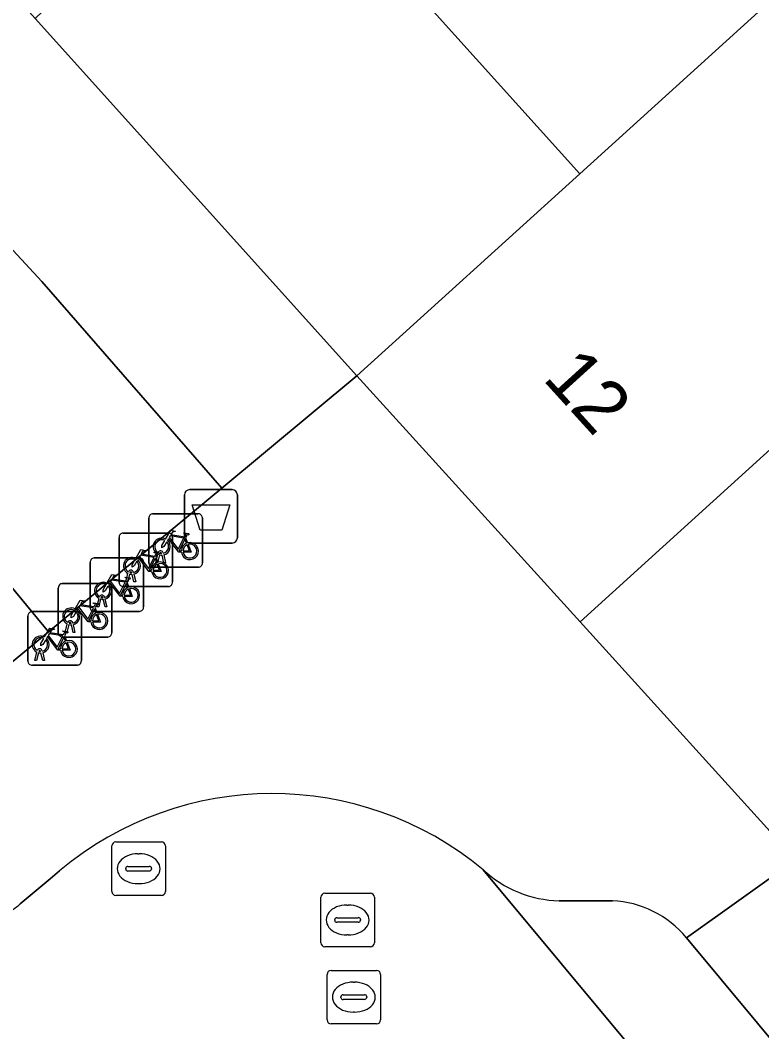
# Model space of a CAD drawing. Extents: x 159039 to 160102, y 381214 to 382524.
# Drawn here: x 159694.11 to 159707.98, y 381973.2 to 381992.12 of the extents above; entities that cross this region are included whole.
import ezdxf

# ---------------------------------------------------------------- set-up
doc = ezdxf.new("R2010")
doc.units = 0
for name, color, linetype in [('IMGEO_Afvalbak', 7, 'Continuous'), ('IMGEO_Fietsenrek', 7, 'Continuous'), ('IMGEO_Groenvoorziening', 7, 'Continuous'), ('IMGEO_Pand', 7, 'Continuous'), ('IMGEO_Pand_nummerreeks', 7, 'Continuous'), ('IMGEO_Parkeervlak_open', 7, 'Continuous'), ('IMGEO_Rijbaan_lokaal_open', 7, 'Continuous'), ('IMGEO_Rioolput', 7, 'Continuous'), ('IMGEO_Voetpad_gesloten', 7, 'Continuous'), ('IMGEO_Voetpad_open', 7, 'Continuous')]:
    doc.layers.add(name, color=color, linetype=linetype)

msp = doc.modelspace()

# ---------------------------------------------------------------- linework, layer by layer
at = {"layer": 'IMGEO_Afvalbak'}
for p, q in [((159697.18, 381982.437), (159697.18, 381983.237)), ((159697.18, 381983.237), (159697.18, 381982.437)), ((159697.28, 381983.337), (159698.07, 381983.337)), ((159698.07, 381983.337), (159697.28, 381983.337)), ((159698.17, 381983.237), (159698.17, 381982.437)), ((159698.17, 381982.437), (159698.17, 381983.237)), ((159698.07, 381982.337), (159697.28, 381982.337)), ((159697.28, 381982.337), (159698.07, 381982.337))]:
    msp.add_line(p, q, dxfattribs=at)
msp.add_lwpolyline([(159697.323, 381983.051), (159698.027, 381983.051), (159697.878, 381982.581), (159697.472, 381982.581), (159697.323, 381983.051)], dxfattribs=at)
for centre, start, end in [((159697.28, 381983.237), 90, 180), ((159697.28, 381983.237), 90, 180), ((159698.07, 381983.237), 0, 90), ((159698.07, 381983.237), 360, 90), ((159697.28, 381982.437), 180, 270), ((159697.28, 381982.437), 180, 270), ((159698.07, 381982.437), 270, 0), ((159698.07, 381982.437), 270, 0)]:
    msp.add_arc(centre, 0.1, start, end, dxfattribs=at)
at = {"layer": 'IMGEO_Fietsenrek'}
for p, q in [((159696.591, 381982.886), (159697.432, 381982.886)), ((159697.432, 381982.886), (159696.591, 381982.886)), ((159696.516, 381981.961), (159696.516, 381982.802)), ((159696.516, 381982.802), (159696.516, 381981.961)), ((159697.516, 381982.811), (159697.516, 381981.97)), ((159697.516, 381981.97), (159697.516, 381982.811)), ((159696.033, 381982.525), (159696.874, 381982.525)), ((159696.874, 381982.525), (159696.033, 381982.525)), ((159695.958, 381981.6), (159695.958, 381982.441)), ((159695.958, 381982.441), (159695.958, 381981.6)), ((159696.958, 381982.45), (159696.958, 381981.609)), ((159696.958, 381981.609), (159696.958, 381982.45)), ((159697.203, 381982.435), (159697.239, 381982.34)), ((159696.643, 381981.97), (159696.682, 381982.13)), ((159696.712, 381982.118), (159696.677, 381981.97)), ((159696.754, 381982.142), (159696.753, 381982.146)), ((159696.795, 381981.97), (159696.761, 381982.112)), ((159696.785, 381982.153), (159696.786, 381982.146)), ((159696.793, 381982.116), (159696.828, 381981.97)), ((159695.417, 381981.134), (159695.417, 381981.975)), ((159695.417, 381981.975), (159695.417, 381981.134)), ((159695.492, 381982.059), (159696.333, 381982.059)), ((159696.333, 381982.059), (159695.492, 381982.059)), ((159696.417, 381981.984), (159696.417, 381981.143)), ((159696.417, 381981.143), (159696.417, 381981.984)), ((159696.677, 381981.97), (159696.643, 381981.97)), ((159696.645, 381982.074), (159696.681, 381981.979)), ((159696.828, 381981.97), (159696.795, 381981.97)), ((159696.085, 381981.609), (159696.124, 381981.769)), ((159696.154, 381981.757), (159696.119, 381981.609)), ((159696.196, 381981.781), (159696.195, 381981.785)), ((159696.237, 381981.609), (159696.203, 381981.751)), ((159696.227, 381981.792), (159696.228, 381981.785)), ((159696.235, 381981.755), (159696.27, 381981.609)), ((159697.441, 381981.886), (159696.6, 381981.886)), ((159696.6, 381981.886), (159697.441, 381981.886)), ((159694.897, 381981.579), (159695.738, 381981.579)), ((159695.738, 381981.579), (159694.897, 381981.579)), ((159696.883, 381981.525), (159696.042, 381981.525)), ((159696.042, 381981.525), (159696.883, 381981.525)), ((159696.119, 381981.609), (159696.085, 381981.609)), ((159696.104, 381981.608), (159696.14, 381981.513)), ((159696.27, 381981.609), (159696.237, 381981.609)), ((159694.822, 381980.654), (159694.822, 381981.495)), ((159694.822, 381981.495), (159694.822, 381980.654)), ((159695.686, 381981.326), (159695.687, 381981.319)), ((159695.822, 381981.504), (159695.822, 381980.663)), ((159695.822, 381980.663), (159695.822, 381981.504)), ((159695.544, 381981.143), (159695.583, 381981.303)), ((159695.578, 381981.143), (159695.544, 381981.143)), ((159695.613, 381981.291), (159695.578, 381981.143)), ((159695.655, 381981.315), (159695.654, 381981.319)), ((159695.696, 381981.143), (159695.662, 381981.285)), ((159695.694, 381981.289), (159695.729, 381981.143)), ((159695.729, 381981.143), (159695.696, 381981.143)), ((159694.253, 381980.129), (159694.253, 381980.97)), ((159694.253, 381980.97), (159694.253, 381980.129)), ((159694.328, 381981.054), (159695.169, 381981.054)), ((159695.169, 381981.054), (159694.328, 381981.054)), ((159695.253, 381980.979), (159695.253, 381980.138)), ((159695.253, 381980.138), (159695.253, 381980.979)), ((159696.342, 381981.059), (159695.501, 381981.059)), ((159695.501, 381981.059), (159696.342, 381981.059)), ((159695.509, 381981.128), (159695.545, 381981.033)), ((159694.949, 381980.663), (159694.988, 381980.823)), ((159695.018, 381980.811), (159694.983, 381980.663)), ((159695.06, 381980.835), (159695.059, 381980.839)), ((159695.101, 381980.663), (159695.067, 381980.805)), ((159695.091, 381980.846), (159695.092, 381980.839)), ((159695.099, 381980.809), (159695.134, 381980.663)), ((159695.747, 381980.579), (159694.906, 381980.579)), ((159694.906, 381980.579), (159695.747, 381980.579)), ((159694.94, 381980.603), (159694.976, 381980.508)), ((159694.983, 381980.663), (159694.949, 381980.663)), ((159695.134, 381980.663), (159695.101, 381980.663)), ((159694.38, 381980.138), (159694.419, 381980.298)), ((159694.449, 381980.286), (159694.414, 381980.138)), ((159694.491, 381980.31), (159694.49, 381980.314)), ((159694.532, 381980.138), (159694.498, 381980.28)), ((159694.522, 381980.321), (159694.523, 381980.314)), ((159694.53, 381980.284), (159694.565, 381980.138)), ((159695.178, 381980.054), (159694.337, 381980.054)), ((159694.337, 381980.054), (159695.178, 381980.054)), ((159694.414, 381980.138), (159694.38, 381980.138)), ((159694.565, 381980.138), (159694.532, 381980.138))]:
    msp.add_line(p, q, dxfattribs=at)
for points in [[(159696.829, 381982.412), (159696.924, 381982.576), (159697.01, 381982.562), (159697.012, 381982.553), (159696.956, 381982.542), (159696.929, 381982.497), (159697.185, 381982.456)], [(159697.172, 381982.431), (159696.915, 381982.472), (159696.898, 381982.443), (159697.065, 381982.223), (159697.172, 381982.431)], [(159697.185, 381982.456), (159697.21, 381982.505), (159697.204, 381982.509), (159697.181, 381982.513), (159697.169, 381982.52), (159697.168, 381982.523), (159697.17, 381982.528), (159697.265, 381982.513), (159697.267, 381982.503), (159697.257, 381982.49), (159697.245, 381982.484), (159697.231, 381982.49), (159697.203, 381982.435)], [(159696.85, 381982.36), (159696.798, 381982.27), (159696.758, 381982.245), (159696.759, 381982.292), (159696.814, 381982.386)], [(159697.125, 381982.168), (159697.075, 381982.168), (159696.884, 381982.419), (159696.865, 381982.387)], [(159697.22, 381982.333), (159697.19, 381982.41), (159697.081, 381982.192), (159697.124, 381982.192)], [(159697.154, 381982.192), (159697.274, 381982.191), (159697.23, 381982.305)], [(159697.25, 381982.312), (159697.305, 381982.167), (159697.155, 381982.167)], [(159696.271, 381982.051), (159696.366, 381982.215), (159696.452, 381982.201), (159696.454, 381982.192), (159696.398, 381982.181), (159696.371, 381982.136), (159696.627, 381982.095)], [(159696.614, 381982.07), (159696.357, 381982.111), (159696.34, 381982.082), (159696.507, 381981.862), (159696.614, 381982.07)], [(159696.627, 381982.095), (159696.652, 381982.144), (159696.646, 381982.148), (159696.623, 381982.152), (159696.611, 381982.159), (159696.61, 381982.162), (159696.612, 381982.167), (159696.707, 381982.152), (159696.709, 381982.142), (159696.699, 381982.129), (159696.687, 381982.123), (159696.673, 381982.129), (159696.645, 381982.074)], [(159696.292, 381981.999), (159696.24, 381981.909), (159696.2, 381981.884), (159696.201, 381981.931), (159696.256, 381982.025)], [(159696.567, 381981.807), (159696.517, 381981.807), (159696.326, 381982.058), (159696.307, 381982.026)], [(159696.662, 381981.972), (159696.632, 381982.049), (159696.523, 381981.831), (159696.566, 381981.831)], [(159696.596, 381981.831), (159696.716, 381981.83), (159696.672, 381981.944)], [(159696.692, 381981.951), (159696.747, 381981.806), (159696.597, 381981.806)], [(159695.73, 381981.585), (159695.825, 381981.749), (159695.911, 381981.735), (159695.913, 381981.726), (159695.857, 381981.715), (159695.83, 381981.67), (159696.086, 381981.629)], [(159695.751, 381981.533), (159695.699, 381981.443), (159695.659, 381981.418), (159695.66, 381981.465), (159695.715, 381981.559)], [(159696.026, 381981.341), (159695.976, 381981.341), (159695.785, 381981.592), (159695.766, 381981.56)], [(159696.073, 381981.604), (159695.816, 381981.645), (159695.799, 381981.616), (159695.966, 381981.396), (159696.073, 381981.604)], [(159696.121, 381981.506), (159696.091, 381981.583), (159695.982, 381981.365), (159696.025, 381981.365)], [(159696.086, 381981.629), (159696.111, 381981.678), (159696.105, 381981.682), (159696.082, 381981.686), (159696.07, 381981.693), (159696.069, 381981.696), (159696.071, 381981.701), (159696.166, 381981.686), (159696.168, 381981.676), (159696.158, 381981.663), (159696.146, 381981.657), (159696.132, 381981.663), (159696.104, 381981.608)], [(159696.055, 381981.365), (159696.175, 381981.364), (159696.131, 381981.478)], [(159696.151, 381981.485), (159696.206, 381981.34), (159696.056, 381981.34)], [(159695.135, 381981.105), (159695.23, 381981.269), (159695.316, 381981.255), (159695.318, 381981.246), (159695.262, 381981.235), (159695.235, 381981.19), (159695.491, 381981.149)], [(159695.478, 381981.124), (159695.221, 381981.165), (159695.204, 381981.136), (159695.371, 381980.916), (159695.478, 381981.124)], [(159695.491, 381981.149), (159695.516, 381981.198), (159695.51, 381981.202), (159695.487, 381981.206), (159695.475, 381981.213), (159695.474, 381981.216), (159695.476, 381981.221), (159695.571, 381981.206), (159695.573, 381981.196), (159695.563, 381981.183), (159695.551, 381981.177), (159695.537, 381981.183), (159695.509, 381981.128)], [(159695.156, 381981.053), (159695.104, 381980.963), (159695.064, 381980.938), (159695.065, 381980.985), (159695.12, 381981.079)], [(159695.431, 381980.861), (159695.381, 381980.861), (159695.19, 381981.112), (159695.171, 381981.08)], [(159695.526, 381981.026), (159695.496, 381981.103), (159695.387, 381980.885), (159695.43, 381980.885)], [(159695.46, 381980.885), (159695.58, 381980.884), (159695.536, 381980.998)], [(159695.556, 381981.005), (159695.611, 381980.86), (159695.461, 381980.86)], [(159694.566, 381980.58), (159694.661, 381980.744), (159694.747, 381980.73), (159694.749, 381980.721), (159694.693, 381980.71), (159694.666, 381980.665), (159694.922, 381980.624)], [(159694.862, 381980.336), (159694.812, 381980.336), (159694.621, 381980.587), (159694.602, 381980.555)], [(159694.909, 381980.599), (159694.652, 381980.64), (159694.635, 381980.611), (159694.802, 381980.391), (159694.909, 381980.599)], [(159694.957, 381980.501), (159694.927, 381980.578), (159694.818, 381980.36), (159694.861, 381980.36)], [(159694.922, 381980.624), (159694.947, 381980.673), (159694.941, 381980.677), (159694.918, 381980.681), (159694.906, 381980.688), (159694.905, 381980.691), (159694.907, 381980.696), (159695.002, 381980.681), (159695.004, 381980.671), (159694.994, 381980.658), (159694.982, 381980.652), (159694.968, 381980.658), (159694.94, 381980.603)], [(159694.587, 381980.528), (159694.535, 381980.438), (159694.495, 381980.413), (159694.496, 381980.46), (159694.551, 381980.554)], [(159694.891, 381980.36), (159695.011, 381980.359), (159694.967, 381980.473)], [(159694.987, 381980.48), (159695.042, 381980.335), (159694.892, 381980.335)]]:
    msp.add_lwpolyline(points, dxfattribs=at)
for centre, radius, start, end in [((159696.594, 381982.808), 0.0779, 92.4484, 184.2845), ((159696.594, 381982.808), 0.0779, 92.4484, 184.2845), ((159697.438, 381982.808), 0.0779, 2.4484, 94.2845), ((159697.438, 381982.808), 0.0779, 2.4484, 94.2845), ((159696.036, 381982.447), 0.0779, 92.4484, 184.2845), ((159696.036, 381982.447), 0.0779, 92.4484, 184.2845), ((159696.88, 381982.447), 0.0779, 2.4484, 94.2845), ((159696.88, 381982.447), 0.0779, 2.4484, 94.2845), ((159696.756, 381982.271), 0.159, 62.6766, 242.1369), ((159696.756, 381982.271), 0.129, 63.3192, 238.903), ((159696.756, 381982.271), 0.129, 283.6043, 43.4302), ((159696.756, 381982.271), 0.159, 283.5766, 46.6042), ((159697.283, 381982.187), 0.159, 113.3408, 178.3217), ((159697.283, 381982.187), 0.159, 187.0065, 105.7708), ((159697.283, 381982.187), 0.129, 113.923, 177.9556), ((159697.283, 381982.187), 0.129, 188.6715, 104.5883), ((159696.736, 381982.142), 0.0499, 12.8025, 158.6934), ((159696.756, 381982.271), 0.159, 253.9967, 271.7867), ((159696.736, 381982.142), 0.0174, 12.8025, 163.4502), ((159696.756, 381982.271), 0.129, 253.415, 269.0204), ((159695.495, 381981.981), 0.0779, 92.4484, 184.2845), ((159695.495, 381981.981), 0.0779, 92.4484, 184.2845), ((159696.198, 381981.91), 0.159, 62.6766, 242.1369), ((159696.198, 381981.91), 0.129, 63.3192, 238.903), ((159696.198, 381981.91), 0.129, 283.6043, 43.4302), ((159696.198, 381981.91), 0.159, 283.5766, 46.6042), ((159696.339, 381981.981), 0.0779, 2.4484, 94.2845), ((159696.339, 381981.981), 0.0779, 2.4484, 94.2845), ((159696.594, 381981.964), 0.0779, 182.4484, 274.2845), ((159696.594, 381981.964), 0.0779, 182.4484, 274.2845), ((159696.725, 381981.826), 0.159, 113.3408, 178.3217), ((159696.725, 381981.826), 0.159, 187.0065, 105.7708), ((159696.725, 381981.826), 0.129, 113.923, 177.9556), ((159696.725, 381981.826), 0.129, 188.6715, 104.5883), ((159697.438, 381981.964), 0.0779, 272.4484, 4.2845), ((159697.438, 381981.964), 0.0779, 272.4484, 4.2845), ((159696.178, 381981.781), 0.0499, 12.8025, 158.6934), ((159696.198, 381981.91), 0.159, 253.9967, 271.7867), ((159696.178, 381981.781), 0.0174, 12.8025, 163.4502), ((159696.198, 381981.91), 0.129, 253.415, 269.0204), ((159694.9, 381981.501), 0.0779, 92.4484, 184.2845), ((159694.9, 381981.501), 0.0779, 92.4484, 184.2845), ((159695.657, 381981.444), 0.159, 62.6766, 242.1369), ((159695.657, 381981.444), 0.129, 63.3192, 238.903), ((159695.657, 381981.444), 0.129, 283.6043, 43.4302), ((159695.657, 381981.444), 0.159, 283.5766, 46.6042), ((159695.744, 381981.501), 0.0779, 2.4484, 94.2845), ((159695.744, 381981.501), 0.0779, 2.4484, 94.2845), ((159696.036, 381981.603), 0.0779, 182.4484, 274.2845), ((159696.036, 381981.603), 0.0779, 182.4484, 274.2845), ((159696.184, 381981.36), 0.159, 187.0065, 105.7708), ((159696.88, 381981.603), 0.0779, 272.4484, 4.2845), ((159696.88, 381981.603), 0.0779, 272.4484, 4.2845), ((159695.637, 381981.315), 0.0499, 12.8025, 158.6934), ((159695.637, 381981.315), 0.0174, 12.8025, 163.4502), ((159696.184, 381981.36), 0.159, 113.3408, 178.3217), ((159696.184, 381981.36), 0.129, 113.923, 177.9556), ((159696.184, 381981.36), 0.129, 188.6715, 104.5883), ((159695.657, 381981.444), 0.159, 253.9967, 271.7867), ((159695.657, 381981.444), 0.129, 253.415, 269.0204), ((159696.339, 381981.137), 0.0779, 272.4484, 4.2845), ((159696.339, 381981.137), 0.0779, 272.4484, 4.2845), ((159694.331, 381980.976), 0.0779, 92.4484, 184.2845), ((159694.331, 381980.976), 0.0779, 92.4484, 184.2845), ((159695.062, 381980.964), 0.159, 62.6766, 242.1369), ((159695.062, 381980.964), 0.129, 63.3192, 238.903), ((159695.062, 381980.964), 0.129, 283.6043, 43.4302), ((159695.062, 381980.964), 0.159, 283.5766, 46.6042), ((159695.175, 381980.976), 0.0779, 2.4484, 94.2845), ((159695.175, 381980.976), 0.0779, 2.4484, 94.2845), ((159695.495, 381981.137), 0.0779, 182.4484, 274.2845), ((159695.495, 381981.137), 0.0779, 182.4484, 274.2845), ((159695.589, 381980.88), 0.159, 113.3408, 178.3217), ((159695.589, 381980.88), 0.159, 187.0065, 105.7708), ((159695.589, 381980.88), 0.129, 113.923, 177.9556), ((159695.589, 381980.88), 0.129, 188.6715, 104.5883), ((159695.042, 381980.835), 0.0499, 12.8025, 158.6934), ((159695.062, 381980.964), 0.159, 253.9967, 271.7867), ((159695.042, 381980.835), 0.0174, 12.8025, 163.4502), ((159695.062, 381980.964), 0.129, 253.415, 269.0204), ((159694.493, 381980.439), 0.159, 62.6766, 242.1369), ((159694.493, 381980.439), 0.129, 63.3192, 238.903), ((159694.9, 381980.657), 0.0779, 182.4484, 274.2845), ((159694.9, 381980.657), 0.0779, 182.4484, 274.2845), ((159695.744, 381980.657), 0.0779, 272.4484, 4.2845), ((159695.744, 381980.657), 0.0779, 272.4484, 4.2845), ((159694.493, 381980.439), 0.129, 283.6043, 43.4302), ((159694.493, 381980.439), 0.159, 283.5766, 46.6042), ((159695.02, 381980.355), 0.159, 113.3408, 178.3217), ((159695.02, 381980.355), 0.159, 187.0065, 105.7708), ((159695.02, 381980.355), 0.129, 113.923, 177.9556), ((159695.02, 381980.355), 0.129, 188.6715, 104.5883), ((159694.473, 381980.31), 0.0499, 12.8025, 158.6934), ((159694.493, 381980.439), 0.159, 253.9967, 271.7867), ((159694.473, 381980.31), 0.0174, 12.8025, 163.4502), ((159694.493, 381980.439), 0.129, 253.415, 269.0204), ((159694.331, 381980.132), 0.0779, 182.4484, 274.2845), ((159694.331, 381980.132), 0.0779, 182.4484, 274.2845), ((159695.175, 381980.132), 0.0779, 272.4484, 4.2845), ((159695.175, 381980.132), 0.0779, 272.4484, 4.2845)]:
    msp.add_arc(centre, radius, start, end, dxfattribs=at)
at = {"layer": 'IMGEO_Groenvoorziening'}
for points in [[(159737.905, 382021.583), (159732.567, 382027.236), (159731.849, 382027.946), (159702.609, 382000), (159694.392, 381992.147), (159700.406, 381985.465), (159704.573, 381989.245), (159701.093, 381993.109), (159709.095, 382000.383), (159710.021, 381999.341), (159712.324, 382001.415), (159714.627, 382003.488), (159716.93, 382005.562), (159719.233, 382007.635), (159721.536, 382009.709), (159720.339, 382011.038), (159728.341, 382018.312), (159730.878, 382015.495), (159735.556, 382019.435)], [(159678.48, 382004.65), (159676.941, 382003.369), (159676.341, 382002.869), (159694.64, 381980.676), (159697.88, 381983.361), (159694.513, 381987.23), (159682.71, 382000)], [(159674.686, 381997.436), (159676.513, 381998.987), (159692.83, 381979.178), (159694.64, 381980.676), (159676.341, 382002.869), (159672.361, 381999.556), (159674.355, 381997.153)], [(159704.573, 381989.245), (159712.586, 381996.515), (159710.021, 381999.341), (159709.095, 382000.383), (159701.093, 381993.109)]]:
    msp.add_lwpolyline(points, close=True, dxfattribs=at)
at = {"layer": 'IMGEO_Pand'}
for points in [[(159716.746, 381991.903), (159714.62, 381994.246), (159712.586, 381996.515), (159704.573, 381989.245), (159700.406, 381985.465), (159704.579, 381980.865)], [(159716.746, 381991.903), (159704.579, 381980.865), (159708.616, 381976.415), (159720.784, 381987.454), (159720.037, 381988.277)]]:
    msp.add_lwpolyline(points, close=True, dxfattribs=at)
at = {"layer": 'IMGEO_Parkeervlak_open'}
for points in [[(159702.766, 381976.228), (159705.683, 381972.724), (159720.837, 381954.517)], [(159705.182, 381975.644), (159704.19, 381975.647)], [(159720.369, 381958.364), (159706.568, 381974.955)]]:
    msp.add_lwpolyline(points, dxfattribs=at)
for centre, radius, start, end in [((159704.237, 381977.797), 2.151, 226.8572, 268.7514), ((159705.108, 381973.758), 1.888, 39.3666, 87.7682)]:
    msp.add_arc(centre, radius, start, end, dxfattribs=at)
at = {"layer": 'IMGEO_Rijbaan_lokaal_open'}
for points in [[(159702.677, 381970.099), (159705.683, 381972.724), (159702.766, 381976.228)], [(159694.847, 381976.209), (159694.67, 381976.059), (159694.11, 381975.588)]]:
    msp.add_lwpolyline(points, dxfattribs=at)
for centre, radius, start, end in [((159698.818, 381971.458), 6.192, 50.384, 129.8909), ((159692.782, 381977.191), 2.082, 300.1137, 309.6534)]:
    msp.add_arc(centre, radius, start, end, dxfattribs=at)
at = {"layer": 'IMGEO_Rioolput'}
for p, q in [((159695.823, 381975.82), (159695.823, 381976.672)), ((159695.898, 381976.746), (159696.75, 381976.746)), ((159696.824, 381976.672), (159696.824, 381975.82)), ((159696.311, 381976.526), (159696.336, 381976.526)), ((159696.082, 381976.24), (159696.082, 381976.252)), ((159696.125, 381976.289), (159696.523, 381976.289)), ((159696.566, 381976.252), (159696.566, 381976.24)), ((159696.52, 381976.203), (159696.122, 381976.203)), ((159696.334, 381975.966), (159696.309, 381975.966)), ((159696.75, 381975.746), (159695.898, 381975.746)), ((159699.731, 381974.861), (159699.731, 381975.713)), ((159699.806, 381975.787), (159700.658, 381975.787)), ((159700.732, 381975.713), (159700.732, 381974.861)), ((159700.219, 381975.567), (159700.244, 381975.567)), ((159699.99, 381975.281), (159699.99, 381975.293)), ((159700.033, 381975.33), (159700.431, 381975.33)), ((159700.474, 381975.293), (159700.474, 381975.281)), ((159700.428, 381975.244), (159700.03, 381975.244)), ((159700.242, 381975.007), (159700.217, 381975.007)), ((159700.658, 381974.787), (159699.806, 381974.787)), ((159699.922, 381974.344), (159700.774, 381974.344)), ((159699.847, 381973.418), (159699.847, 381974.27)), ((159700.848, 381974.27), (159700.848, 381973.418)), ((159700.335, 381974.124), (159700.36, 381974.124)), ((159700.106, 381973.838), (159700.106, 381973.85)), ((159700.544, 381973.801), (159700.146, 381973.801)), ((159700.149, 381973.887), (159700.547, 381973.887)), ((159700.59, 381973.85), (159700.59, 381973.838)), ((159700.358, 381973.564), (159700.333, 381973.564)), ((159700.774, 381973.344), (159699.922, 381973.344))]:
    msp.add_line(p, q, dxfattribs=at)
for points in [[(159695.823, 381975.82), (159695.823, 381976.672)], [(159695.898, 381976.746), (159696.75, 381976.746)], [(159696.824, 381976.672), (159696.824, 381975.82)], [(159696.75, 381975.746), (159695.898, 381975.746)], [(159699.731, 381974.861), (159699.731, 381975.713)], [(159699.806, 381975.787), (159700.658, 381975.787)], [(159700.732, 381975.713), (159700.732, 381974.861)], [(159700.658, 381974.787), (159699.806, 381974.787)], [(159699.922, 381974.344), (159700.774, 381974.344)], [(159699.847, 381973.418), (159699.847, 381974.27)], [(159700.848, 381974.27), (159700.848, 381973.418)], [(159700.774, 381973.344), (159699.922, 381973.344)]]:
    msp.add_lwpolyline(points, dxfattribs=at)
for centre, radius, start, end in [((159695.9, 381976.67), 0.0765, 91.552, 178.448), ((159695.9, 381976.67), 0.0765, 91.552, 178.448), ((159696.748, 381976.67), 0.0765, 1.552, 88.448), ((159696.748, 381976.67), 0.0765, 1.552, 88.448), ((159696.122, 381976.249), 0.0403, 85.8775, 175.7526), ((159696.119, 381976.239), 0.0366, 178.938, 274.7102), ((159696.523, 381976.246), 0.043, 264.8664, 352.4533), ((159696.527, 381976.251), 0.0386, 1.7309, 96.639), ((159695.9, 381975.822), 0.0765, 181.552, 268.448), ((159695.9, 381975.822), 0.0765, 181.552, 268.448), ((159696.748, 381975.822), 0.0765, 271.552, 358.448), ((159696.748, 381975.822), 0.0765, 271.552, 358.448), ((159699.808, 381975.711), 0.0765, 91.552, 178.448), ((159699.808, 381975.711), 0.0765, 91.552, 178.448), ((159700.656, 381975.711), 0.0765, 1.552, 88.448), ((159700.656, 381975.711), 0.0765, 1.552, 88.448), ((159700.03, 381975.29), 0.0403, 85.8775, 175.7526), ((159700.027, 381975.28), 0.0366, 178.938, 274.7102), ((159700.431, 381975.287), 0.043, 264.8664, 352.4533), ((159700.435, 381975.292), 0.0386, 1.7309, 96.639), ((159699.808, 381974.863), 0.0765, 181.552, 268.448), ((159699.808, 381974.863), 0.0765, 181.552, 268.448), ((159700.656, 381974.863), 0.0765, 271.552, 358.448), ((159700.656, 381974.863), 0.0765, 271.552, 358.448), ((159699.924, 381974.268), 0.0765, 91.552, 178.448), ((159699.924, 381974.268), 0.0765, 91.552, 178.448), ((159700.772, 381974.268), 0.0765, 1.552, 88.448), ((159700.772, 381974.268), 0.0765, 1.552, 88.448), ((159700.146, 381973.847), 0.0403, 85.8775, 175.7526), ((159700.143, 381973.837), 0.0366, 178.938, 274.7102), ((159700.547, 381973.844), 0.043, 264.8664, 352.4533), ((159700.551, 381973.849), 0.0386, 1.7309, 96.639), ((159699.924, 381973.42), 0.0765, 181.552, 268.448), ((159699.924, 381973.42), 0.0765, 181.552, 268.448), ((159700.772, 381973.42), 0.0765, 271.552, 358.448), ((159700.772, 381973.42), 0.0765, 271.552, 358.448)]:
    msp.add_arc(centre, radius, start, end, dxfattribs=at)
for centre, major_axis, ratio, start_param, end_param in [((159696.31, 381976.246), (-0.387, 0.002), 0.722429, 4.712389, 7.853982), ((159696.335, 381976.246), (-0.39, 0.002), 0.717154, 1.570796, 4.712389), ((159700.218, 381975.287), (-0.387, 0.002), 0.722429, 4.712389, 7.853982), ((159700.243, 381975.287), (-0.39, 0.002), 0.717154, 1.570796, 4.712389), ((159700.334, 381973.844), (-0.387, 0.002), 0.722429, 4.712389, 7.853982), ((159700.359, 381973.844), (-0.39, 0.002), 0.717154, 1.570796, 4.712389)]:
    msp.add_ellipse(centre, major_axis=major_axis, ratio=ratio, start_param=start_param, end_param=end_param, dxfattribs=at)
at = {"layer": 'IMGEO_Voetpad_gesloten'}
msp.add_lwpolyline([(159675.032, 382007.004), (159675.88, 382006.855), (159676.665, 382006.503), (159677.355, 382005.886), (159678.48, 382004.65), (159682.71, 382000), (159694.513, 381987.23), (159697.88, 381983.361), (159700.406, 381985.465), (159694.392, 381992.147), (159693.409, 381993.239), (159687.308, 382000), (159680.694, 382007.33)], dxfattribs=at)
at = {"layer": 'IMGEO_Voetpad_open'}
for points in [[(159704.579, 381980.865), (159700.406, 381985.465), (159697.88, 381983.361), (159694.64, 381980.676), (159692.83, 381979.178), (159690.986, 381977.662), (159693.826, 381975.39)], [(159706.568, 381974.955), (159708.616, 381976.415), (159704.579, 381980.865)], [(159712.586, 381972.039), (159708.616, 381976.415), (159706.568, 381974.955), (159720.369, 381958.364)], [(159694.11, 381975.588), (159694.67, 381976.059), (159694.847, 381976.209)], [(159704.19, 381975.647), (159705.182, 381975.644)]]:
    msp.add_lwpolyline(points, dxfattribs=at)
for centre, radius, start, end in [((159698.818, 381971.458), 6.192, 50.384, 129.8909), ((159704.237, 381977.797), 2.151, 226.8572, 268.7514), ((159692.782, 381977.191), 2.082, 300.1137, 309.6534), ((159705.108, 381973.758), 1.888, 39.3666, 87.7682)]:
    msp.add_arc(centre, radius, start, end, dxfattribs=at)

# ---------------------------------------------------------------- texts
at = {"layer": 'IMGEO_Pand_nummerreeks'}
msp.add_text('12', height=1, rotation=312.2139, dxfattribs=at).set_placement((159703.862, 381985.405))

doc.saveas('drawing.dxf')
